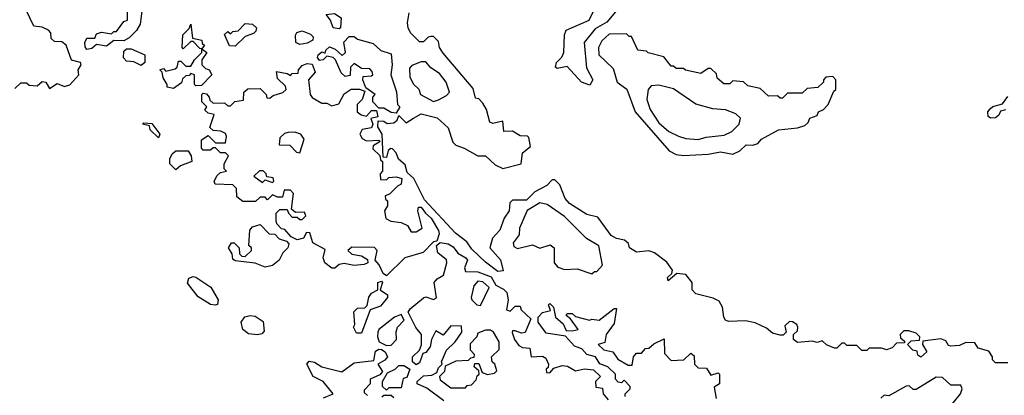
# Model space of a CAD drawing. Extents: x 2737310 to 2869991, y 870230 to 1012730.
# Tile 338 of 479: x 2784774 to 2788751, y 975869 to 977388. Entities that reach past the tile are written whole.
import ezdxf

# ---------------------------------------------------------------- set-up
doc = ezdxf.new("R2010")
doc.units = 0

msp = doc.modelspace()

# ---------------------------------------------------------------- linework, layer by layer
at = {"layer": '0CON02XD'}
for points in [[(2784895, 977110), (2784925, 977130), (2784955, 977117.5), (2784976.4, 977123.6), (2785012.5, 977165), (2785010, 977185), (2785022.5, 977205), (2785020, 977215), (2784983.6, 977223.6), (2784962.5, 977285), (2784945, 977297.5), (2784915, 977300), (2784901.7, 977311.7), (2784900, 977335), (2784890, 977345), (2784865, 977356.7), (2784831.7, 977361.7), (2784786.2, 977455), (2784738.3, 977508.3)], [(2787180, 977420), (2787145, 977377.5), (2787098.9, 977351.1), (2787054.2, 977295.8), (2787063.2, 977193.2), (2787088.8, 977145), (2787077, 977123), (2787043.8, 977135), (2786985, 977198.8), (2786945, 977190), (2786937.5, 977195), (2786942.5, 977215), (2786963.6, 977236.4), (2786971.2, 977255), (2786974.2, 977325.8), (2786981.2, 977345), (2787074.3, 977385.7), (2787103.2, 977446.8)], [(2785045, 977267.5), (2785038.3, 977278.3), (2785036.7, 977295), (2785045, 977312.5), (2785077, 977313), (2785085, 977330), (2785105, 977337.5), (2785145, 977330), (2785155, 977340), (2785165, 977340), (2785195, 977380), (2785210, 977385), (2785210, 977435)], [(2785267.5, 977422.5), (2785260.7, 977369.3), (2785246.4, 977343.6), (2785216.4, 977313.6), (2785195, 977302.5), (2785155, 977303.3), (2785125, 977280), (2785085, 977287.5), (2785065, 977271.2), (2785045, 977267.5)], [(2786065, 977350), (2786040, 977355), (2786030, 977385), (2786011.7, 977408.3), (2786045, 977412.5), (2786072.5, 977395), (2786070, 977355), (2786065, 977350)], [(2788765, 976000), (2788715, 976000), (2788703, 976013), (2788702.5, 976025), (2788688.3, 976048.3), (2788645, 976060), (2788631.7, 976081.7), (2788595, 976082.5), (2788569.3, 976070.7), (2788535, 976067.5), (2788525, 976070), (2788515, 976090), (2788495, 976097.5), (2788421.7, 976088.3), (2788420, 976075), (2788437.5, 976045), (2788413, 976023), (2788401.7, 976031.7), (2788398.3, 976048.3), (2788381.7, 976051.7), (2788360, 976075), (2788375, 976090), (2788408.3, 976091.7), (2788410, 976105), (2788395, 976120), (2788365, 976130), (2788345, 976130), (2788330, 976115), (2788331.7, 976101.7), (2788348.3, 976088.3), (2788348.3, 976081.7), (2788315, 976080), (2788298.3, 976061.7), (2788275, 976052.5), (2788255, 976060), (2788205, 976060), (2788195, 976050), (2788175, 976050), (2788155, 976070), (2788115, 976070), (2788105, 976080), (2788095, 976080), (2788075, 976060), (2788065, 976060), (2788033, 976073), (2788015, 976090), (2787995, 976082.5), (2787975, 976087.5), (2787915, 976082.5), (2787900, 976095), (2787900, 976115), (2787915, 976130), (2787916.7, 976145), (2787912.5, 976155), (2787895, 976166.7), (2787883, 976167), (2787865, 976150), (2787870, 976125), (2787857, 976113), (2787845, 976112.5), (2787815, 976120), (2787790.7, 976140.7), (2787745, 976162.5), (2787705, 976170), (2787637, 976167), (2787625, 976172.5), (2787617.5, 976185), (2787612.5, 976225), (2787599.3, 976249.3), (2787575, 976262.5), (2787505, 976280), (2787490, 976295), (2787490, 976325), (2787465, 976357.5), (2787428.3, 976361.7), (2787392.5, 976332.5), (2787390, 976345), (2787408.3, 976361.7), (2787410, 976375), (2787387.7, 976407.7), (2787337.5, 976445), (2787315, 976453.3), (2787265, 976447.5), (2787237.5, 976465), (2787232.5, 976482.5), (2787217, 976497), (2787185, 976503.3), (2787162.5, 976515), (2787109.3, 976589.3), (2787065, 976600), (2786994.1, 976644.1), (2786976.7, 976665), (2786955, 976720), (2786935, 976740), (2786925, 976740), (2786903, 976717), (2786855, 976692), (2786821.4, 976658.6), (2786765, 976657.5), (2786753.1, 976646.9), (2786750.8, 976615), (2786730.8, 976585), (2786713.5, 976536.5), (2786683.3, 976505), (2786672.5, 976465), (2786716.2, 976416.2), (2786727, 976373), (2786705, 976370), (2786655, 976408), (2786600.3, 976460.3), (2786580, 976490), (2786533.8, 976525), (2786408.8, 976658.8), (2786366.1, 976746.1), (2786339.3, 976769.3), (2786330.7, 976800.7), (2786303.6, 976823.6), (2786295, 976850), (2786280, 976865), (2786272.5, 976867.5), (2786261.7, 976858.3), (2786255, 976830), (2786241.7, 976831.7), (2786237.5, 976925), (2786220, 976955), (2786221.7, 976978.3), (2786245, 976977.5), (2786258.3, 976968.3), (2786285, 976970), (2786298.3, 976981.7), (2786305, 977000), (2786335, 976970), (2786365, 976990), (2786395, 977006.7), (2786460.7, 976990.7), (2786505, 976950), (2786523, 976893), (2786535, 976880), (2786568.8, 976868.8), (2786625, 976837.5), (2786655, 976837.5), (2786695, 976801.2), (2786725, 976786.7), (2786800, 976805), (2786805, 976850), (2786836.7, 976875), (2786830.7, 976910.7), (2786825, 976916.7), (2786795, 976917.5), (2786765, 976936.7), (2786730, 976935), (2786725, 976977.5), (2786685, 976967.5), (2786673.6, 976973.6), (2786660, 977025), (2786645, 977050), (2786628.3, 977068.3), (2786615, 977070), (2786605, 977110), (2786485, 977252.5), (2786470, 977275), (2786465, 977300), (2786445, 977320), (2786435, 977320), (2786423.6, 977316.4), (2786405, 977297.5), (2786388.3, 977298.3), (2786352.5, 977335), (2786342.5, 977355), (2786340, 977375), (2786347.5, 977415)], [(2785395, 977110), (2785370, 977115), (2785370, 977125), (2785353, 977153), (2785350, 977175), (2785340, 977185), (2785355, 977190), (2785365, 977180), (2785401.7, 977188.3), (2785410, 977195), (2785415, 977220), (2785425, 977220), (2785445, 977200), (2785465, 977200), (2785480, 977225), (2785510, 977255), (2785510, 977270), (2785501.7, 977271.7), (2785475, 977300), (2785465, 977300), (2785435, 977270), (2785430, 977275), (2785433.6, 977326.4), (2785458.3, 977351.7), (2785465, 977370), (2785472.5, 977312.5), (2785510, 977305), (2785511.7, 977291.7), (2785520, 977285), (2785510, 977270), (2785530, 977255), (2785510, 977225), (2785510, 977205), (2785525, 977190), (2785540, 977185), (2785550, 977165), (2785508.3, 977121.7), (2785485, 977120), (2785480, 977125), (2785480, 977165), (2785465, 977170), (2785458.3, 977161.7), (2785445, 977160), (2785431.7, 977148.3), (2785428.3, 977131.7), (2785395, 977110)], [(2785645, 977280), (2785621.7, 977281.7), (2785601.7, 977328.3), (2785615, 977340), (2785625, 977330), (2785635, 977340), (2785657, 977343), (2785685, 977372.5), (2785715, 977370), (2785730, 977355), (2785728.3, 977341.7), (2785718.3, 977331.7), (2785685, 977320), (2785645, 977280)], [(2785905, 977287.5), (2785890, 977295), (2785887.5, 977325), (2785893.6, 977336.4), (2785915, 977342.5), (2785949.3, 977329.3), (2785958.8, 977318.8), (2785957.5, 977305), (2785935, 977293.3), (2785905, 977287.5)], [(2787455, 976838.8), (2787555, 976843.8), (2787605, 976853.8), (2787655, 976843.8), (2787683, 976857), (2787708.3, 976881.7), (2787735, 976880), (2787755, 976887.5), (2787770, 976905), (2787838.3, 976941.7), (2787915, 976950), (2787945, 976960), (2787958.3, 976971.7), (2787965, 976990), (2787995, 977000), (2788000, 977015), (2788020, 977025), (2788040, 977045), (2788061.7, 977098.3), (2788070, 977105), (2788070, 977145), (2788058.3, 977158.3), (2788030, 977155), (2788020, 977145), (2788020, 977135), (2787997, 977113), (2787955, 977110), (2787935, 977090), (2787875, 977090), (2787855, 977070), (2787845, 977070), (2787835, 977080), (2787798.3, 977078.3), (2787765, 977110), (2787715, 977120), (2787697, 977137), (2787655, 977140), (2787641.7, 977128.3), (2787618.3, 977128.3), (2787591.7, 977151.7), (2787588.3, 977168.3), (2787565, 977190), (2787555, 977190), (2787525, 977170), (2787463, 977183), (2787455, 977190), (2787425, 977190), (2787415, 977200), (2787405, 977200), (2787375, 977237.5), (2787313, 977253), (2787305, 977260), (2787270, 977265), (2787245, 977320), (2787235, 977320), (2787225, 977330), (2787155, 977328.8), (2787125, 977302.5), (2787111.2, 977275), (2787113.3, 977245), (2787170.7, 977190.7), (2787187.5, 977135), (2787226.1, 977106.1), (2787260, 977015), (2787397, 976857), (2787425, 976842.5), (2787455, 976838.8)], [(2786295, 977010), (2786275, 977012.5), (2786245, 977030), (2786225, 977030), (2786200, 977055), (2786200, 977075), (2786210, 977085), (2786171.7, 977111.7), (2786160, 977145), (2786161.7, 977158.3), (2786195, 977160), (2786200, 977165), (2786198.3, 977178.3), (2786188.3, 977188.3), (2786155, 977190), (2786125, 977210), (2786110, 977195), (2786108.3, 977161.7), (2786088.3, 977158.3), (2786073, 977173), (2786050, 977225), (2786040, 977235), (2786015, 977240), (2786000, 977225), (2785985, 977222.5), (2785977.5, 977235), (2785980, 977245), (2785995, 977257.5), (2786008.3, 977251.7), (2786010, 977265), (2786025, 977277.5), (2786048.8, 977268.8), (2786077, 977243), (2786090, 977255), (2786083, 977297), (2786105, 977320), (2786125, 977320), (2786138.3, 977308.3), (2786201.7, 977291.7), (2786233, 977263), (2786275, 977250), (2786278.8, 977205), (2786273.3, 977165), (2786296.4, 977096.4), (2786300, 977045), (2786310, 977035), (2786295, 977010)], [(2785265, 977202.5), (2785235, 977217.5), (2785205, 977220), (2785193, 977233), (2785195, 977260), (2785205, 977270), (2785225, 977270), (2785280, 977245), (2785280, 977215), (2785265, 977202.5)], [(2786255, 976352.5), (2786241.7, 976361.7), (2786226.2, 976396.2), (2786210, 976415), (2786217.5, 976455), (2786207, 976467), (2786115, 976467.5), (2786100, 976455), (2786115, 976440), (2786155, 976432.5), (2786178.3, 976418.3), (2786180, 976405), (2786165, 976397.5), (2786125, 976393.3), (2786085, 976402.5), (2786065, 976397.5), (2786047, 976383), (2786035, 976383.3), (2786006.7, 976405), (2786000, 976425), (2786008.3, 976458.3), (2785957.5, 976485), (2785946.4, 976526.4), (2785933, 976527), (2785920, 976505), (2785895, 976497.5), (2785870, 976510), (2785845, 976540), (2785831.7, 976541.7), (2785813, 976563), (2785810, 976575), (2785810, 976605), (2785825, 976620), (2785855, 976620), (2785860, 976605), (2785875, 976590), (2785895, 976590), (2785905, 976580), (2785915, 976580), (2785930, 976595), (2785925, 976610), (2785888.3, 976608.3), (2785871.7, 976621.7), (2785880, 976685), (2785868.3, 976698.3), (2785841.7, 976698.3), (2785835, 976670), (2785815, 976670), (2785795, 976680), (2785775, 976660), (2785765, 976670), (2785745, 976670), (2785727, 976653), (2785675, 976652.5), (2785651.7, 976671.7), (2785650, 976705), (2785635, 976720), (2785563, 976723), (2785560, 976735), (2785571.7, 976758.3), (2785585, 976770), (2785610, 976775), (2785600, 976785), (2785600, 976805), (2785617, 976837), (2785605, 976850), (2785585, 976850), (2785565, 976870), (2785555, 976870), (2785545, 976860), (2785515, 976860), (2785508.3, 976868.3), (2785508.3, 976901.7), (2785535, 976920), (2785565, 976890), (2785605, 976890), (2785610, 976915), (2785605, 976927.5), (2785587, 976937), (2785555, 976940), (2785541.7, 976951.7), (2785560, 977005), (2785535, 977010), (2785521.7, 977021.7), (2785530, 977035), (2785510, 977055), (2785510, 977085), (2785515, 977090), (2785528.3, 977088.3), (2785540, 977075), (2785541.7, 977061.7), (2785555, 977050), (2785601.7, 977051.7), (2785615, 977040), (2785625, 977040), (2785643, 977057), (2785678.3, 977061.7), (2785680, 977095), (2785695, 977107.5), (2785745, 977110), (2785770, 977085), (2785771.7, 977071.7), (2785785, 977070), (2785798.3, 977081.7), (2785837, 977093), (2785850, 977105), (2785848.3, 977118.3), (2785815, 977150), (2785811.7, 977178.3), (2785855, 977170), (2785868.3, 977161.7), (2785875, 977170), (2785898.3, 977171.7), (2785900, 977185), (2785915, 977202.5), (2785935, 977210), (2785955, 977207.5), (2785967.5, 977175), (2785940, 977145), (2785947.5, 977085), (2785955, 977072.5), (2785995, 977050), (2786015, 977050), (2786035, 977040), (2786063, 977047), (2786085, 977087.5), (2786113, 977107), (2786146.7, 977106.7), (2786168.3, 977098.3), (2786157.5, 977065), (2786137.5, 977045), (2786137.5, 977015), (2786153, 977003), (2786175, 976997.5), (2786195, 977020), (2786215, 977020), (2786220, 976995), (2786191.7, 976988.3), (2786200, 976965), (2786195, 976950), (2786156.7, 976943.3), (2786147.5, 976925), (2786157, 976907), (2786175, 976897.5), (2786225, 976900), (2786230, 976895), (2786201.7, 976878.3), (2786200, 976865), (2786228.3, 976838.3), (2786231.7, 976821.7), (2786240, 976815), (2786240, 976775), (2786230, 976765), (2786231.7, 976741.7), (2786255, 976740), (2786265, 976750), (2786295, 976752.5), (2786317.5, 976745), (2786315, 976722.5), (2786300, 976715), (2786268.3, 976681.7), (2786250, 976675), (2786251.7, 976661.7), (2786260, 976655), (2786260, 976635), (2786247.5, 976615), (2786253.3, 976583.3), (2786273, 976573), (2786315, 976567.5), (2786340, 976555), (2786355, 976530), (2786375, 976530), (2786400, 976545), (2786382.5, 976615), (2786385, 976630), (2786395, 976630), (2786412.5, 976605), (2786435.8, 976585.8), (2786466.2, 976535), (2786468.3, 976521.7), (2786458.3, 976491.7), (2786445, 976490), (2786403.6, 976446.4), (2786330, 976425), (2786255, 976352.5)], [(2786445, 977056.7), (2786465, 977063.3), (2786498.3, 977081.7), (2786510, 977095), (2786496.7, 977135), (2786469.5, 977169.5), (2786435, 977193.3), (2786415, 977217.5), (2786395, 977217.5), (2786357.5, 977202.5), (2786348.3, 977191.7), (2786350, 977155), (2786365, 977127.5), (2786386.1, 977106.1), (2786393.3, 977085), (2786445, 977056.7)], [(2784755, 977110), (2784778.3, 977131.7), (2784801.7, 977131.7), (2784813, 977123), (2784845, 977120), (2784865, 977137.5), (2784880, 977135), (2784895, 977110)], [(2787515, 976903.3), (2787547, 976913), (2787619.3, 976920.7), (2787650, 976935), (2787680, 976965), (2787685, 976990), (2787667, 977007), (2787625, 977023.3), (2787573, 977027), (2787505, 977046.7), (2787415, 977107.5), (2787355, 977123.3), (2787325, 977120), (2787312.5, 977105), (2787307.5, 977065), (2787320, 977025), (2787355, 976970), (2787395.9, 976935.9), (2787435, 976916.2), (2787465, 976906.7), (2787515, 976903.3)], [(2788755, 977023.8), (2788735, 977017.5), (2788728.8, 977001.2), (2788715, 976991.2), (2788695, 976990), (2788686.2, 976996.2), (2788683.8, 977015), (2788693, 977027), (2788705, 977036.2), (2788743, 977047), (2788765, 977077.5)], [(2785335, 976910), (2785301.7, 976941.7), (2785298.3, 976958.3), (2785270, 976965), (2785275, 976970), (2785308.3, 976968.3), (2785340, 976925), (2785335, 976910)], [(2785905, 976850), (2785922.5, 976905), (2785910, 976925), (2785885, 976932.5), (2785858.3, 976931.7), (2785843, 976927), (2785825, 976910), (2785821.7, 976881.7), (2785865, 976880), (2785891.7, 976851.7), (2785905, 976850)], [(2785405, 976780), (2785380, 976805), (2785380, 976825), (2785390, 976845), (2785405, 976857.5), (2785455, 976857.5), (2785467, 976837), (2785470, 976815), (2785423, 976797), (2785405, 976780)], [(2785795, 976730), (2785800, 976735), (2785798.3, 976748.3), (2785771.7, 976751.7), (2785770, 976765), (2785757, 976777), (2785743, 976777), (2785720, 976755), (2785755, 976730), (2785765, 976740), (2785795, 976730)], [(2787085, 976360), (2787095, 976370), (2787105, 976370), (2787127.5, 976395), (2787113, 976473), (2787063.6, 976503.6), (2786975, 976592.5), (2786905, 976640), (2786875, 976646.7), (2786823.6, 976616.4), (2786792.5, 976545), (2786791.7, 976518.3), (2786766.7, 976485), (2786770.5, 976470.5), (2786785, 976463.3), (2786845, 976477.5), (2786875, 976463.8), (2786917, 976477), (2786932.5, 976465), (2786932.5, 976405), (2786947, 976387), (2786975, 976377.5), (2787025, 976380), (2787085, 976360)], [(2785765, 976387.5), (2785725, 976403.3), (2785645, 976412.5), (2785635, 976420), (2785631.7, 976441.7), (2785617.5, 976465), (2785630, 976485), (2785640, 976485), (2785660, 976465), (2785661.7, 976441.7), (2785671.7, 976431.7), (2785685, 976430), (2785710, 976455), (2785710, 976465), (2785700, 976475), (2785703, 976537), (2785715, 976550), (2785745, 976560), (2785781.7, 976521.7), (2785805, 976520), (2785821.7, 976501.7), (2785851.7, 976491.7), (2785861.7, 976481.7), (2785857.5, 976465), (2785837.5, 976445), (2785822.5, 976415), (2785795, 976393.3), (2785765, 976387.5)], [(2786486.9, 975846.9), (2786418, 975898), (2786380, 975915), (2786380, 975925), (2786405, 975947.5), (2786439.3, 975950.7), (2786458.3, 975961.7), (2786465, 975980), (2786480, 975995), (2786477.5, 976005), (2786497.7, 976052.3), (2786532.5, 976085), (2786560, 976125), (2786558.3, 976148.3), (2786515, 976150), (2786485, 976112.5), (2786455, 976130), (2786437.5, 976095), (2786432.5, 976065), (2786415, 976042.5), (2786401.7, 976038.3), (2786389.3, 976000.7), (2786375, 975992.5), (2786360, 976005), (2786360, 976025), (2786388.3, 976051.7), (2786397, 976073), (2786397.5, 976115), (2786373.8, 976143.8), (2786343.1, 976205), (2786350.8, 976219.2), (2786405, 976263.1), (2786415, 976267.5), (2786445, 976256.7), (2786457, 976263), (2786448.1, 976325), (2786460, 976340), (2786486, 976355), (2786499.2, 976405), (2786497.5, 976417.5), (2786463.3, 976445), (2786457.5, 976475), (2786473, 976487), (2786505, 976481.4), (2786525, 976469.2), (2786543.4, 976443.4), (2786575.4, 976425.4), (2786583.1, 976415), (2786570, 976385), (2786575, 976370), (2786625, 976368.8), (2786678.3, 976348.3), (2786697.5, 976315), (2786728.8, 976298.8), (2786741.2, 976285), (2786747.5, 976255), (2786740, 976215), (2786755, 976210), (2786775, 976230), (2786795, 976230), (2786800, 976215), (2786838.3, 976178.3), (2786815, 976122.5), (2786800.7, 976120.7), (2786775, 976130), (2786765, 976130), (2786763, 976123), (2786772.5, 976095), (2786790.7, 976070.7), (2786805, 976062.5), (2786835, 976060), (2786840, 976025), (2786885, 976027.5), (2786899.3, 976019.3), (2786910, 975995), (2786908.3, 975981.7), (2786900, 975975), (2786901.7, 975961.7), (2786915, 975960), (2786931.7, 975978.3), (2786965, 975990), (2786987, 975987), (2787018.3, 975968.3), (2787055, 975976.7), (2787091.7, 975971.7), (2787120, 975945), (2787100, 975925), (2787101.7, 975901.7), (2787128.3, 975898.3), (2787130, 975875), (2787150.7, 975850.7)], [(2785565, 976233.3), (2785545, 976236.2), (2785495, 976266.7), (2785452.3, 976322.3), (2785457, 976343), (2785475, 976350), (2785485, 976346.7), (2785545.7, 976305.7), (2785576, 976255), (2785573.3, 976236.7), (2785565, 976233.3)], [(2786155, 976120), (2786135, 976120), (2786122.5, 976145), (2786127.5, 976155), (2786123.6, 976206.4), (2786138.3, 976221.7), (2786167.5, 976222.5), (2786177.5, 976232.5), (2786183.9, 976266.1), (2786195, 976282.5), (2786220, 976295), (2786220, 976325), (2786235, 976330), (2786240, 976325), (2786230, 976295), (2786260, 976275), (2786260, 976265), (2786230.7, 976229.3), (2786190, 976215), (2786155, 976120)], [(2786635, 976232.5), (2786670, 976305), (2786645, 976327.5), (2786625, 976330), (2786608.3, 976311.7), (2786597.5, 976265), (2786600, 976255), (2786620, 976235), (2786635, 976232.5)], [(2787220, 975865), (2787220, 975875), (2787240, 975895), (2787240, 975905), (2787215, 975930), (2787205, 975920), (2787191.7, 975921.7), (2787180, 975935), (2787180, 975955), (2787150, 975985), (2787116.7, 975996.7), (2787100, 976025), (2787064.1, 976034.1), (2787045, 976057.5), (2787015, 976067.5), (2786978.3, 976108.3), (2786900.7, 976120.7), (2786867.5, 976165), (2786867.5, 976185), (2786885, 976203.3), (2786918.3, 976211.7), (2786910, 976235), (2786915, 976240), (2786930, 976225), (2786937.5, 976185), (2786968.8, 976158.8), (2786981.7, 976131.7), (2787005, 976130), (2787030, 976135), (2786998.3, 976178.3), (2786981.7, 976191.7), (2786985, 976200), (2787005, 976200), (2787018.3, 976188.3), (2787075, 976172.5), (2787085, 976177.5), (2787115, 976172.5), (2787175, 976220), (2787185, 976220), (2787175, 976160), (2787143.3, 976115), (2787137, 976083), (2787110, 976075), (2787133, 976053), (2787170, 976045), (2787190, 976015), (2787231.7, 975991.7)], [(2785735, 976113.8), (2785698.3, 976118.3), (2785675.9, 976135.9), (2785668, 976165), (2785682.9, 976187.1), (2785705, 976192), (2785725, 976188.8), (2785757.5, 976167.5), (2785761.7, 976128.3), (2785752, 976118), (2785735, 976113.8)], [(2786255, 976071.1), (2786275, 976072.2), (2786295.6, 976095), (2786294.2, 976125.8), (2786300, 976145), (2786327.5, 976172.5), (2786315, 976196.2), (2786287.5, 976185), (2786224.1, 976135.9), (2786220, 976125), (2786218.8, 976105), (2786226.2, 976085), (2786255, 976071.1)], [(2786575, 975900), (2786581.7, 975908.3), (2786598.3, 975911.7), (2786618.3, 975931.7), (2786621.7, 975948.3), (2786630, 975955), (2786628.3, 975968.3), (2786610, 975985), (2786611.7, 975998.3), (2786628.3, 975998.3), (2786641.7, 975961.7), (2786663, 975953), (2786691.7, 975958.3), (2786701.7, 975968.3), (2786692.5, 975995), (2786682.5, 976005), (2786680, 976025), (2786710, 976055), (2786710, 976085), (2786687.5, 976125), (2786675, 976132.5), (2786655, 976132.5), (2786625, 976120), (2786620, 976105), (2786593, 976077), (2786593, 976053), (2786610, 976035), (2786608.3, 976021.7), (2786595, 976020), (2786585, 976010), (2786535, 976007.5), (2786492.5, 975987.5), (2786490, 975965), (2786470, 975945), (2786471.7, 975931.7), (2786515, 975900), (2786575, 975900)], [(2787231.7, 975991.7), (2787248.3, 975991.7), (2787252.5, 976025), (2787265, 976040), (2787285, 976040), (2787301.7, 976058.3), (2787315, 976060), (2787335, 976077.5), (2787377.5, 976097.5), (2787378.3, 976038.3), (2787405, 976010), (2787457, 976013), (2787485, 976040), (2787498.3, 976028.3), (2787500, 975995), (2787515, 975980), (2787548.3, 975978.3), (2787565, 975950), (2787595, 975960), (2787600, 975955), (2787600, 975915), (2787578.3, 975901.7), (2787587, 975857)], [(2786000.8, 975859.2), (2786040, 975875), (2786000, 975925), (2785960, 975945), (2785933.3, 975995), (2785943, 976007), (2785965, 976003.3), (2785995, 975983.8), (2786075, 975964), (2786125, 976000), (2786205, 976010), (2786211.8, 976048.2), (2786224.4, 976055.6), (2786235, 976054), (2786250, 976045), (2786260, 976025), (2786249.3, 976010.7), (2786220, 975995), (2786240, 975965), (2786228.3, 975951.7), (2786190, 975935), (2786190, 975915), (2786165, 975890), (2786165, 975880), (2786178.3, 975868.3)], [(2786255, 975890), (2786240, 975905), (2786240, 975925), (2786260, 975960), (2786290, 975975), (2786305, 975990), (2786325, 975990), (2786350, 975975), (2786338.3, 975941.7), (2786323, 975937), (2786315, 975900), (2786265, 975900), (2786255, 975890)], [(2788516.7, 975805), (2788573.3, 975875), (2788580, 975895), (2788575, 975910), (2788535, 975910), (2788501.7, 975941.7), (2788475, 975942.5), (2788395, 975892.5), (2788383, 975893), (2788367, 975907), (2788355, 975906.7), (2788285, 975867.5), (2788265, 975870), (2788251.7, 975858.3)], [(2786237, 975863), (2786245, 975870), (2786275, 975870), (2786285, 975860)]]:
    msp.add_lwpolyline(points, dxfattribs=at)

doc.saveas('drawing.dxf')
